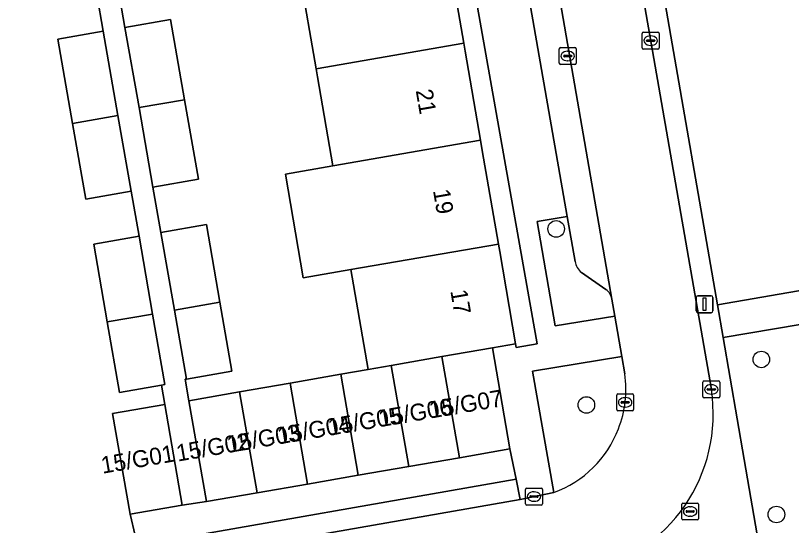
# Model space of a CAD drawing. Extents: x 162879 to 165540, y 384011 to 385181.
# Drawn here: x 164613.71 to 164659.67, y 384351.32 to 384381.5 of the extents above; entities that cross this region are included whole.
import ezdxf

# ---------------------------------------------------------------- set-up
doc = ezdxf.new("R2010")
doc.units = 0
for name, color, linetype in [('IMGEO_Boom', 7, 'Continuous'), ('IMGEO_Erf', 7, 'Continuous'), ('IMGEO_Groenvoorziening', 7, 'Continuous'), ('IMGEO_Kolk', 7, 'Continuous'), ('IMGEO_Lichtmast', 7, 'Continuous'), ('IMGEO_Pand', 7, 'Continuous'), ('IMGEO_Pand_nummerreeks', 7, 'Continuous'), ('IMGEO_Parkeervlak_open', 7, 'Continuous'), ('IMGEO_Rijbaan_lokaal_open', 7, 'Continuous'), ('IMGEO_Rioolput', 7, 'Continuous'), ('IMGEO_Voetpad_open', 7, 'Continuous')]:
    doc.layers.add(name, color=color, linetype=linetype)

msp = doc.modelspace()

# ---------------------------------------------------------------- linework, layer by layer
at = {"layer": 'IMGEO_Boom'}
for centre in [(164645.73, 384368.869), (164657.882, 384361.144), (164647.52, 384358.452), (164658.773, 384351.968)]:
    msp.add_circle(centre, 0.489, dxfattribs=at)
at = {"layer": 'IMGEO_Erf'}
msp.add_lwpolyline([(164637.203, 384403.835), (164636.14, 384403.646), (164637.183, 384397.615), (164637.235, 384397.312), (164638.205, 384391.707), (164638.28, 384391.271), (164639.198, 384385.964), (164639.289, 384385.437), (164640.254, 384379.856), (164640.335, 384379.387), (164641.246, 384374.116), (164641.351, 384373.511), (164642.308, 384367.974), (164642.385, 384367.53), (164643.33, 384362.068), (164643.362, 384361.857), (164644.611, 384362.076)], close=True, dxfattribs=at)
for points in [[(164620.793, 384350.728), (164620.496, 384351.979), (164619.464, 384357.944), (164622.558, 384358.479), (164622.365, 384359.628), (164619.875, 384359.193), (164619.147, 384363.362), (164618.343, 384367.962), (164621.029, 384368.431), (164620.561, 384371.109), (164617.876, 384370.639), (164617.095, 384375.107), (164616.222, 384380.104), (164618.908, 384380.573), (164618.527, 384382.753), (164615.841, 384382.284), (164615.04, 384386.873), (164613.98, 384392.941), (164616.665, 384393.411), (164616.383, 384395.03), (164613.697, 384394.561)], [(164619.814, 384382.978), (164620.195, 384380.798), (164622.895, 384381.27), (164623.726, 384376.515), (164624.549, 384371.805), (164621.848, 384371.334), (164622.316, 384368.656), (164625.016, 384369.128), (164625.82, 384364.528), (164626.532, 384360.454), (164623.831, 384359.983), (164623.766, 384359.972), (164623.986, 384358.7), (164626.981, 384359.225), (164629.976, 384359.749), (164632.971, 384360.273), (164634.597, 384360.558), (164633.653, 384366.02), (164633.576, 384366.464), (164630.754, 384365.977), (164629.693, 384372.118), (164632.514, 384372.606), (164631.603, 384377.877), (164631.522, 384378.346), (164630.557, 384383.927)]]:
    msp.add_lwpolyline(points, dxfattribs=at)
at = {"layer": 'IMGEO_Groenvoorziening'}
for points in [[(164696.547, 384387.743), (164692.981, 384387.165), (164686.908, 384390.772), (164664.89, 384386.904), (164662.518, 384391.302), (164655.919, 384390.13), (164654.064, 384400.915), (164653.032, 384406.917), (164653.022, 384406.973), (164652.486, 384406.879), (164648.046, 384406.104), (164649.095, 384400.054), (164655.281, 384364.382), (164660.536, 384365.278), (164696.55, 384371.415)], [(164646.853, 384366.947), (164646.379, 384369.599), (164644.613, 384369.315), (164645.674, 384363.138), (164649.201, 384363.703), (164649.032, 384364.709)], [(164648.681, 384365.282), (164647.237, 384366.294)], [(164649.795, 384360.287), (164649.614, 384361.321), (164644.33, 384360.455), (164645.6, 384353.27)]]:
    msp.add_lwpolyline(points, dxfattribs=at)
msp.add_lwpolyline([(164663.226, 384363.734), (164655.618, 384362.44), (164656.867, 384355.233), (164657.74, 384350.2), (164665.357, 384351.576), (164664.498, 384356.548), (164664.792, 384358.449)], close=True, dxfattribs=at)
for centre, radius, start, end in [((164647.775, 384367.05), 0.927, 186.3537, 234.5621), ((164648.103, 384364.534), 0.945, 10.6635, 52.3169), ((164643.681, 384359.359), 6.184, 338.0056, 8.6322), ((164643.391, 384359.319), 6.439, 290.0605, 339.3053)]:
    msp.add_arc(centre, radius, start, end, dxfattribs=at)
at = {"layer": 'IMGEO_Kolk'}
for p, q in [((164650.826, 384379.585), (164650.826, 384380.437)), ((164650.901, 384380.511), (164651.753, 384380.511)), ((164651.314, 384380.291), (164651.339, 384380.291)), ((164651.827, 384380.437), (164651.827, 384379.585)), ((164651.085, 384380.005), (164651.085, 384380.017)), ((164651.523, 384379.968), (164651.125, 384379.968)), ((164651.128, 384380.054), (164651.526, 384380.054)), ((164651.569, 384380.017), (164651.569, 384380.005)), ((164645.916, 384378.674), (164645.916, 384379.526)), ((164645.991, 384379.6), (164646.843, 384379.6)), ((164646.404, 384379.38), (164646.429, 384379.38)), ((164646.917, 384379.526), (164646.917, 384378.674)), ((164651.753, 384379.511), (164650.901, 384379.511)), ((164651.337, 384379.731), (164651.312, 384379.731)), ((164646.175, 384379.094), (164646.175, 384379.106)), ((164646.613, 384379.057), (164646.215, 384379.057)), ((164646.218, 384379.143), (164646.616, 384379.143)), ((164646.659, 384379.106), (164646.659, 384379.094)), ((164646.843, 384378.6), (164645.991, 384378.6)), ((164646.427, 384378.82), (164646.402, 384378.82)), ((164654.418, 384358.945), (164654.418, 384359.797)), ((164654.493, 384359.871), (164655.345, 384359.871)), ((164654.906, 384359.651), (164654.931, 384359.651)), ((164655.419, 384359.797), (164655.419, 384358.945)), ((164654.677, 384359.365), (164654.677, 384359.377)), ((164655.115, 384359.328), (164654.717, 384359.328)), ((164654.72, 384359.414), (164655.118, 384359.414)), ((164655.161, 384359.377), (164655.161, 384359.365)), ((164649.316, 384358.177), (164649.316, 384359.029)), ((164649.391, 384359.103), (164650.243, 384359.103)), ((164649.804, 384358.883), (164649.829, 384358.883)), ((164650.317, 384359.029), (164650.317, 384358.177)), ((164655.345, 384358.871), (164654.493, 384358.871)), ((164654.929, 384359.091), (164654.904, 384359.091)), ((164649.575, 384358.597), (164649.575, 384358.609)), ((164650.013, 384358.56), (164649.615, 384358.56)), ((164649.618, 384358.646), (164650.016, 384358.646)), ((164649.827, 384358.323), (164649.802, 384358.323)), ((164650.059, 384358.609), (164650.059, 384358.597)), ((164650.243, 384358.103), (164649.391, 384358.103)), ((164643.913, 384352.604), (164643.913, 384353.456)), ((164643.988, 384353.53), (164644.84, 384353.53)), ((164644.401, 384353.31), (164644.426, 384353.31)), ((164644.914, 384353.456), (164644.914, 384352.604)), ((164644.172, 384353.024), (164644.172, 384353.036)), ((164644.61, 384352.987), (164644.212, 384352.987)), ((164644.215, 384353.073), (164644.613, 384353.073)), ((164644.424, 384352.75), (164644.399, 384352.75)), ((164644.656, 384353.036), (164644.656, 384353.024)), ((164644.84, 384352.53), (164643.988, 384352.53))]:
    msp.add_line(p, q, dxfattribs=at)
for points in [[(164650.826, 384379.585), (164650.826, 384380.437)], [(164650.901, 384380.511), (164651.753, 384380.511)], [(164651.827, 384380.437), (164651.827, 384379.585)], [(164645.916, 384378.674), (164645.916, 384379.526)], [(164645.991, 384379.6), (164646.843, 384379.6)], [(164646.917, 384379.526), (164646.917, 384378.674)], [(164651.753, 384379.511), (164650.901, 384379.511)], [(164646.843, 384378.6), (164645.991, 384378.6)], [(164654.418, 384358.945), (164654.418, 384359.797)], [(164654.493, 384359.871), (164655.345, 384359.871)], [(164655.419, 384359.797), (164655.419, 384358.945)], [(164649.316, 384358.177), (164649.316, 384359.029)], [(164649.391, 384359.103), (164650.243, 384359.103)], [(164650.317, 384359.029), (164650.317, 384358.177)], [(164655.345, 384358.871), (164654.493, 384358.871)], [(164650.243, 384358.103), (164649.391, 384358.103)], [(164643.913, 384352.604), (164643.913, 384353.456)], [(164643.988, 384353.53), (164644.84, 384353.53)], [(164644.914, 384353.456), (164644.914, 384352.604)], [(164644.84, 384352.53), (164643.988, 384352.53)]]:
    msp.add_lwpolyline(points, dxfattribs=at)
for centre, radius, start, end in [((164650.903, 384380.435), 0.0765, 91.552, 178.448), ((164650.903, 384380.435), 0.0765, 91.552, 178.448), ((164651.751, 384380.435), 0.0765, 1.552, 88.448), ((164651.751, 384380.435), 0.0765, 1.552, 88.448), ((164651.125, 384380.014), 0.0403, 85.8775, 175.7526), ((164651.122, 384380.004), 0.0366, 178.938, 274.7102), ((164651.526, 384380.011), 0.043, 264.8664, 352.4533), ((164651.53, 384380.016), 0.0386, 1.7309, 96.639), ((164645.993, 384379.524), 0.0765, 91.552, 178.448), ((164645.993, 384379.524), 0.0765, 91.552, 178.448), ((164646.841, 384379.524), 0.0765, 1.552, 88.448), ((164646.841, 384379.524), 0.0765, 1.552, 88.448), ((164650.903, 384379.587), 0.0765, 181.552, 268.448), ((164650.903, 384379.587), 0.0765, 181.552, 268.448), ((164651.751, 384379.587), 0.0765, 271.552, 358.448), ((164651.751, 384379.587), 0.0765, 271.552, 358.448), ((164646.215, 384379.103), 0.0403, 85.8775, 175.7526), ((164646.212, 384379.093), 0.0366, 178.938, 274.7102), ((164646.616, 384379.1), 0.043, 264.8664, 352.4533), ((164646.62, 384379.105), 0.0386, 1.7309, 96.639), ((164645.993, 384378.676), 0.0765, 181.552, 268.448), ((164645.993, 384378.676), 0.0765, 181.552, 268.448), ((164646.841, 384378.676), 0.0765, 271.552, 358.448), ((164646.841, 384378.676), 0.0765, 271.552, 358.448), ((164654.495, 384359.795), 0.0765, 91.552, 178.448), ((164654.495, 384359.795), 0.0765, 91.552, 178.448), ((164655.343, 384359.795), 0.0765, 1.552, 88.448), ((164655.343, 384359.795), 0.0765, 1.552, 88.448), ((164654.717, 384359.374), 0.0403, 85.8775, 175.7526), ((164654.714, 384359.364), 0.0366, 178.938, 274.7102), ((164655.118, 384359.371), 0.043, 264.8664, 352.4533), ((164655.122, 384359.376), 0.0386, 1.7309, 96.639), ((164649.393, 384359.027), 0.0765, 91.552, 178.448), ((164649.393, 384359.027), 0.0765, 91.552, 178.448), ((164650.241, 384359.027), 0.0765, 1.552, 88.448), ((164650.241, 384359.027), 0.0765, 1.552, 88.448), ((164654.495, 384358.947), 0.0765, 181.552, 268.448), ((164654.495, 384358.947), 0.0765, 181.552, 268.448), ((164655.343, 384358.947), 0.0765, 271.552, 358.448), ((164655.343, 384358.947), 0.0765, 271.552, 358.448), ((164649.615, 384358.606), 0.0403, 85.8775, 175.7526), ((164649.612, 384358.596), 0.0366, 178.938, 274.7102), ((164650.016, 384358.603), 0.043, 264.8664, 352.4533), ((164650.02, 384358.608), 0.0386, 1.7309, 96.639), ((164649.393, 384358.179), 0.0765, 181.552, 268.448), ((164649.393, 384358.179), 0.0765, 181.552, 268.448), ((164650.241, 384358.179), 0.0765, 271.552, 358.448), ((164650.241, 384358.179), 0.0765, 271.552, 358.448), ((164643.99, 384353.454), 0.0765, 91.552, 178.448), ((164643.99, 384353.454), 0.0765, 91.552, 178.448), ((164644.838, 384353.454), 0.0765, 1.552, 88.448), ((164644.838, 384353.454), 0.0765, 1.552, 88.448), ((164644.212, 384353.033), 0.0403, 85.8775, 175.7526), ((164644.209, 384353.023), 0.0366, 178.938, 274.7102), ((164644.613, 384353.03), 0.043, 264.8664, 352.4533), ((164644.617, 384353.035), 0.0386, 1.7309, 96.639), ((164643.99, 384352.606), 0.0765, 181.552, 268.448), ((164643.99, 384352.606), 0.0765, 181.552, 268.448), ((164644.838, 384352.606), 0.0765, 271.552, 358.448), ((164644.838, 384352.606), 0.0765, 271.552, 358.448)]:
    msp.add_arc(centre, radius, start, end, dxfattribs=at)
for centre, major_axis, ratio, start_param, end_param in [((164651.313, 384380.011), (-0.387, 0.002), 0.722429, 4.712389, 7.853982), ((164651.338, 384380.011), (-0.39, 0.002), 0.717154, 1.570796, 4.712389), ((164646.403, 384379.1), (-0.387, 0.002), 0.722429, 4.712389, 7.853982), ((164646.428, 384379.1), (-0.39, 0.002), 0.717154, 1.570796, 4.712389), ((164654.905, 384359.371), (-0.387, 0.002), 0.722429, 4.712389, 7.853982), ((164654.93, 384359.371), (-0.39, 0.002), 0.717154, 1.570796, 4.712389), ((164649.803, 384358.603), (-0.387, 0.002), 0.722429, 4.712389, 7.853982), ((164649.828, 384358.603), (-0.39, 0.002), 0.717154, 1.570796, 4.712389), ((164644.4, 384353.03), (-0.387, 0.002), 0.722429, 4.712389, 7.853982), ((164644.425, 384353.03), (-0.39, 0.002), 0.717154, 1.570796, 4.712389)]:
    msp.add_ellipse(centre, major_axis=major_axis, ratio=ratio, start_param=start_param, end_param=end_param, dxfattribs=at)
at = {"layer": 'IMGEO_Lichtmast'}
for p, q in [((164654.022, 384364.013), (164654.022, 384364.813)), ((164654.022, 384364.813), (164654.022, 384364.013)), ((164654.122, 384364.913), (164654.912, 384364.913)), ((164654.912, 384364.913), (164654.122, 384364.913)), ((164655.012, 384364.813), (164655.012, 384364.013)), ((164655.012, 384364.013), (164655.012, 384364.813)), ((164654.912, 384363.913), (164654.122, 384363.913)), ((164654.122, 384363.913), (164654.912, 384363.913))]:
    msp.add_line(p, q, dxfattribs=at)
msp.add_lwpolyline([(164654.442, 384364.788), (164654.592, 384364.788), (164654.592, 384364.038), (164654.442, 384364.038), (164654.442, 384364.788)], dxfattribs=at)
for centre, start, end in [((164654.122, 384364.813), 90, 180), ((164654.122, 384364.813), 90, 180), ((164654.912, 384364.813), 0, 90), ((164654.912, 384364.813), 360, 90), ((164654.122, 384364.013), 180, 270), ((164654.122, 384364.013), 180, 270), ((164654.912, 384364.013), 270, 0), ((164654.912, 384364.013), 270, 0)]:
    msp.add_arc(centre, 0.1, start, end, dxfattribs=at)
at = {"layer": 'IMGEO_Pand'}
for points in [[(164639.198, 384385.964), (164630.466, 384384.454), (164630.557, 384383.927), (164631.522, 384378.346), (164640.254, 384379.856), (164639.289, 384385.437)], [(164620.195, 384380.798), (164621.032, 384376.049), (164623.726, 384376.515), (164622.895, 384381.27)], [(164618.908, 384380.573), (164616.222, 384380.104), (164617.095, 384375.107), (164619.781, 384375.576)], [(164640.254, 384379.856), (164631.522, 384378.346), (164631.603, 384377.877), (164632.514, 384372.606), (164641.246, 384374.116), (164640.335, 384379.387)], [(164623.726, 384376.515), (164621.032, 384376.049), (164621.848, 384371.334), (164624.549, 384371.805)], [(164619.781, 384375.576), (164617.095, 384375.107), (164617.876, 384370.639), (164620.561, 384371.109)], [(164641.246, 384374.116), (164632.514, 384372.606), (164629.693, 384372.118), (164630.754, 384365.977), (164633.576, 384366.464), (164642.308, 384367.974), (164641.351, 384373.511)], [(164622.316, 384368.656), (164623.12, 384364.056), (164625.82, 384364.528), (164625.016, 384369.128)], [(164621.029, 384368.431), (164618.343, 384367.962), (164619.147, 384363.362), (164621.832, 384363.832)], [(164642.308, 384367.974), (164633.576, 384366.464), (164633.653, 384366.02), (164634.597, 384360.558), (164635.966, 384360.795), (164638.961, 384361.313), (164641.957, 384361.829), (164643.33, 384362.068), (164642.385, 384367.53)], [(164625.82, 384364.528), (164623.12, 384364.056), (164623.831, 384359.983), (164626.532, 384360.454)], [(164621.832, 384363.832), (164619.147, 384363.362), (164619.875, 384359.193), (164622.365, 384359.628), (164622.561, 384359.662)], [(164638.961, 384361.313), (164639.996, 384355.327), (164642.992, 384355.845), (164641.957, 384361.829)], [(164638.961, 384361.313), (164635.966, 384360.795), (164637.001, 384354.809), (164639.996, 384355.327)], [(164634.005, 384354.291), (164637.001, 384354.809), (164635.966, 384360.795), (164634.597, 384360.558), (164632.971, 384360.273)], [(164632.971, 384360.273), (164629.976, 384359.749), (164631.009, 384353.773), (164634.005, 384354.291)], [(164628.014, 384353.255), (164631.009, 384353.773), (164629.976, 384359.749), (164626.981, 384359.225)], [(164628.014, 384353.255), (164626.981, 384359.225), (164623.986, 384358.7), (164625.018, 384352.737)], [(164623.59, 384352.513), (164622.558, 384358.479), (164619.464, 384357.944), (164620.496, 384351.979)]]:
    msp.add_lwpolyline(points, close=True, dxfattribs=at)
at = {"layer": 'IMGEO_Parkeervlak_open'}
for points in [[(164649.032, 384364.709), (164642.339, 384403.293)], [(164641.034, 384400.381), (164641.174, 384399.452), (164646.379, 384369.599), (164646.853, 384366.947)], [(164647.237, 384366.294), (164648.681, 384365.282)]]:
    msp.add_lwpolyline(points, dxfattribs=at)
for centre, radius, start, end in [((164647.775, 384367.05), 0.927, 186.3537, 234.5621), ((164648.103, 384364.534), 0.945, 10.6635, 52.3169)]:
    msp.add_arc(centre, radius, start, end, dxfattribs=at)
at = {"layer": 'IMGEO_Rijbaan_lokaal_open'}
for points in [[(164654.919, 384359.371), (164646.956, 384405.127), (164642.144, 384404.296), (164642.339, 384403.293), (164649.032, 384364.709), (164649.201, 384363.703), (164649.614, 384361.321), (164649.795, 384360.287)], [(164645.6, 384353.27), (164643.591, 384352.864), (164621.04, 384348.913), (164619.621, 384348.695), (164620.476, 384343.831), (164647.49, 384348.555)]]:
    msp.add_lwpolyline(points, dxfattribs=at)
for centre, radius, start, end in [((164643.681, 384359.359), 6.184, 338.0056, 8.6322), ((164645.454, 384357.913), 9.577, 282.2764, 8.7569), ((164643.391, 384359.319), 6.439, 290.0605, 339.3053)]:
    msp.add_arc(centre, radius, start, end, dxfattribs=at)
at = {"layer": 'IMGEO_Rioolput'}
for p, q in [((164653.165, 384351.72), (164653.165, 384352.572)), ((164653.24, 384352.646), (164654.092, 384352.646)), ((164653.653, 384352.426), (164653.678, 384352.426)), ((164654.166, 384352.572), (164654.166, 384351.72)), ((164653.424, 384352.14), (164653.424, 384352.152)), ((164653.862, 384352.103), (164653.464, 384352.103)), ((164653.467, 384352.189), (164653.865, 384352.189)), ((164653.676, 384351.866), (164653.651, 384351.866)), ((164653.908, 384352.152), (164653.908, 384352.14)), ((164654.092, 384351.646), (164653.24, 384351.646))]:
    msp.add_line(p, q, dxfattribs=at)
for points in [[(164653.165, 384351.72), (164653.165, 384352.572)], [(164653.24, 384352.646), (164654.092, 384352.646)], [(164654.166, 384352.572), (164654.166, 384351.72)], [(164654.092, 384351.646), (164653.24, 384351.646)]]:
    msp.add_lwpolyline(points, dxfattribs=at)
for centre, radius, start, end in [((164653.242, 384352.57), 0.0765, 91.552, 178.448), ((164653.242, 384352.57), 0.0765, 91.552, 178.448), ((164654.09, 384352.57), 0.0765, 1.552, 88.448), ((164654.09, 384352.57), 0.0765, 1.552, 88.448), ((164653.464, 384352.149), 0.0403, 85.8775, 175.7526), ((164653.461, 384352.139), 0.0366, 178.938, 274.7102), ((164653.865, 384352.146), 0.043, 264.8664, 352.4533), ((164653.869, 384352.151), 0.0386, 1.7309, 96.639), ((164653.242, 384351.722), 0.0765, 181.552, 268.448), ((164653.242, 384351.722), 0.0765, 181.552, 268.448), ((164654.09, 384351.722), 0.0765, 271.552, 358.448), ((164654.09, 384351.722), 0.0765, 271.552, 358.448)]:
    msp.add_arc(centre, radius, start, end, dxfattribs=at)
for centre, major_axis, ratio, start_param, end_param in [((164653.652, 384352.146), (-0.387, 0.002), 0.722429, 4.712389, 7.853982), ((164653.677, 384352.146), (-0.39, 0.002), 0.717154, 1.570796, 4.712389)]:
    msp.add_ellipse(centre, major_axis=major_axis, ratio=ratio, start_param=start_param, end_param=end_param, dxfattribs=at)
at = {"layer": 'IMGEO_Voetpad_open'}
for points in [[(164657.74, 384350.2), (164656.867, 384355.233), (164655.618, 384362.44), (164655.281, 384364.382), (164649.095, 384400.054), (164648.046, 384406.104), (164652.486, 384406.879), (164651.377, 384413.406), (164648.233, 384412.879), (164647.596, 384416.59), (164647.421, 384417.611), (164646.585, 384422.482), (164646.363, 384423.775), (164644.858, 384432.548), (164642.809, 384432.206)], [(164636.825, 384431.291), (164635.54, 384431.048), (164636.305, 384426.83), (164639.383, 384408.856), (164638.493, 384408.724), (164639.008, 384405.562), (164636.956, 384405.228), (164637.203, 384403.835), (164644.611, 384362.076), (164643.362, 384361.857), (164643.33, 384362.068), (164641.957, 384361.829), (164642.992, 384355.845), (164643.365, 384354.05), (164643.591, 384352.864), (164645.6, 384353.27), (164644.33, 384360.455), (164649.614, 384361.321), (164649.201, 384363.703), (164645.674, 384363.138), (164644.613, 384369.315), (164646.379, 384369.599), (164641.174, 384399.452)], [(164642.7, 384430.02), (164642.823, 384429.131), (164645.784, 384412.069), (164646.956, 384405.127), (164654.919, 384359.371)], [(164696.55, 384371.415), (164660.536, 384365.278), (164655.281, 384364.382), (164655.618, 384362.44), (164663.226, 384363.734), (164681.128, 384366.778), (164684.119, 384367.286), (164693.361, 384368.858), (164701.848, 384370.388), (164691.599, 384429.519)], [(164618.527, 384382.753), (164618.908, 384380.573), (164619.781, 384375.576), (164620.561, 384371.109), (164621.029, 384368.431), (164621.832, 384363.832), (164622.561, 384359.662), (164622.365, 384359.628), (164622.558, 384358.479), (164623.59, 384352.513), (164625.018, 384352.737), (164623.986, 384358.7), (164623.766, 384359.972), (164623.831, 384359.983), (164623.12, 384364.056), (164622.316, 384368.656), (164621.848, 384371.334), (164621.032, 384376.049), (164620.195, 384380.798), (164619.814, 384382.978)]]:
    msp.add_lwpolyline(points, dxfattribs=at)
for points in [[(164643.365, 384354.05), (164642.992, 384355.845), (164639.996, 384355.327), (164637.001, 384354.809), (164634.005, 384354.291), (164631.009, 384353.773), (164628.014, 384353.255), (164625.018, 384352.737), (164623.59, 384352.513), (164620.496, 384351.979), (164620.793, 384350.728), (164601.203, 384347.304), (164601.525, 384345.541), (164619.621, 384348.695), (164621.04, 384348.913), (164620.843, 384350.108)], [(164643.591, 384352.864), (164643.365, 384354.05), (164620.843, 384350.108), (164621.04, 384348.913)]]:
    msp.add_lwpolyline(points, close=True, dxfattribs=at)
msp.add_arc((164645.454, 384357.913), 9.577, 282.2764, 8.7569, dxfattribs=at)

# ---------------------------------------------------------------- texts
at = {"layer": 'IMGEO_Pand_nummerreeks'}
for s, rotation, p in [('21', 279.8088, (164637.409, 384377.06)), ('19', 279.8088, (164638.432, 384371.143)), ('17', 279.8088, (164639.459, 384365.203)), ('15/G07', 9.6619, (164638.296, 384357.649)), ('15/G06', 9.6619, (164635.302, 384357.139)), ('15/G05', 9.6619, (164632.309, 384356.629)), ('15/G04', 9.6619, (164629.315, 384356.12)), ('15/G03', 9.6619, (164626.322, 384355.61)), ('15/G02', 9.6619, (164623.322, 384355.099)), ('15/G01', 9.6619, (164618.864, 384354.38))]:
    msp.add_text(s, height=1, rotation=rotation, dxfattribs=at).set_placement(p)

doc.saveas('drawing.dxf')
